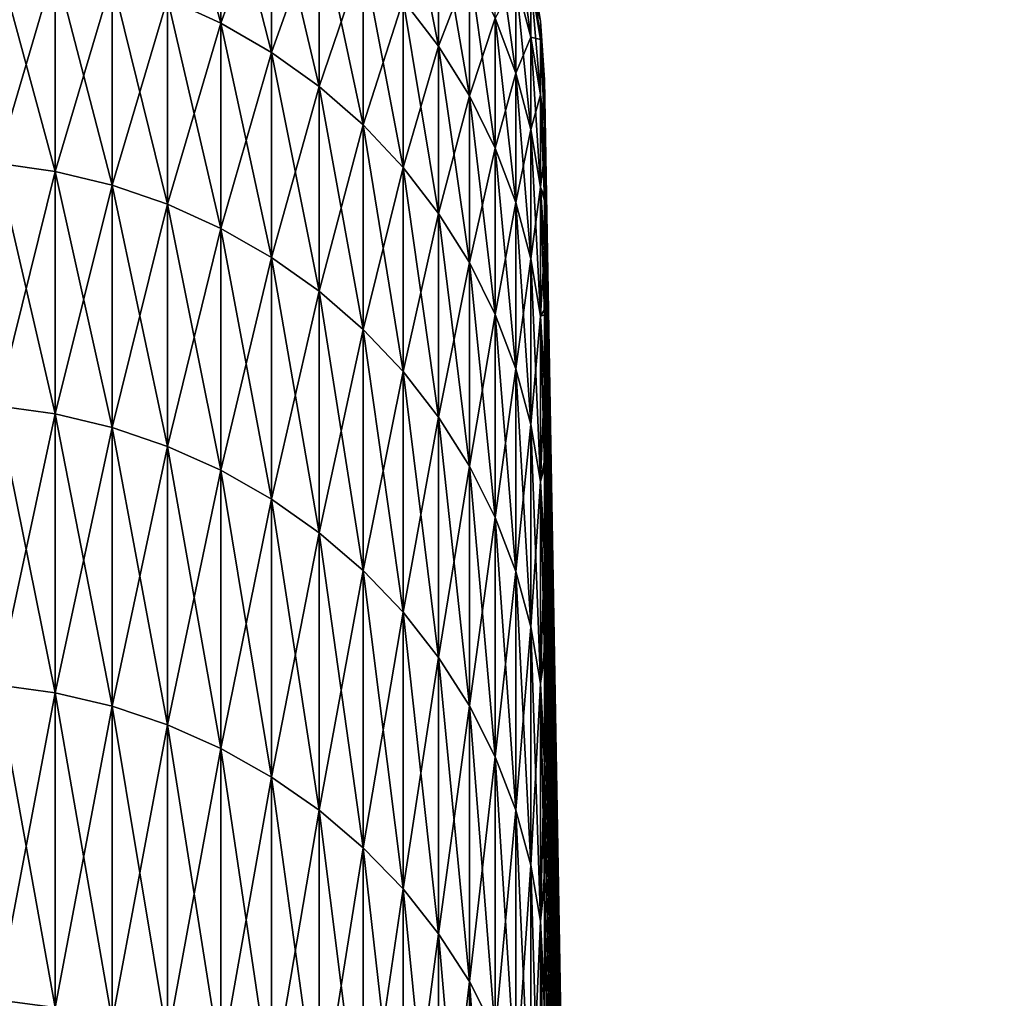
# Model space of a CAD drawing. Header units: millimetres. Extents: x -161 to 161, y -94 to 1149.
# Tile 716 of 1056: x 160.375 to 161.188, y -36.55 to -35.742. Entities that reach past the tile are written whole.
import ezdxf

# ---------------------------------------------------------------- set-up
doc = ezdxf.new("R2010")
doc.units = ezdxf.units.MM
doc.header["$LTSCALE"] = 81.481481
doc.layers.add('379', color=7, linetype='CONTINUOUS')
doc.layers.add('385', color=7, linetype='CONTINUOUS')

msp = doc.modelspace()

# ---------------------------------------------------------------- linework, layer by layer
at = {"layer": '379', "color": 7, "linetype": 'CONTINUOUS', "true_color": 0xaaaaaa}
for points in [[(160.80858, -35.79488, 0.346), (161.18838, -57.55, -0.05), (160.80858, -35.79128, -0.06717), (160.80858, -35.79488, 0.346)], [(160.80858, -35.79128, -0.06717), (161.18838, -57.55, -0.05), (160.80858, -35.79553, -0.48031), (160.80858, -35.79128, -0.06717)], [(160.80858, -35.80632, 0.75905), (161.18838, -57.55, -0.05), (160.80858, -35.79488, 0.346), (160.80858, -35.80632, 0.75905)], [(160.80858, -35.79553, -0.48031), (161.18838, -57.55, -0.05), (160.80858, -35.80762, -0.89328), (160.80858, -35.79553, -0.48031)], [(160.80858, -35.82561, 1.17182), (161.18838, -57.55, -0.05), (160.80858, -35.80632, 0.75905), (160.80858, -35.82561, 1.17182)], [(160.80858, -35.80762, -0.89328), (161.18838, -57.55, -0.05), (160.80858, -35.82755, -1.30594), (160.80858, -35.80762, -0.89328)], [(160.80858, -35.85273, 1.58415), (161.18838, -57.55, -0.05), (160.80858, -35.82561, 1.17182), (160.80858, -35.85273, 1.58415)], [(160.80858, -35.82755, -1.30594), (161.18838, -57.55, -0.05), (160.80858, -35.85531, -1.71814), (160.80858, -35.82755, -1.30594)], [(160.80858, -35.88767, 1.99588), (161.18838, -57.55, -0.05), (160.80858, -35.85273, 1.58415), (160.80858, -35.88767, 1.99588)], [(160.80858, -35.85531, -1.71814), (161.18838, -57.55, -0.05), (160.80858, -35.89089, -2.12974), (160.80858, -35.85531, -1.71814)], [(160.80858, -35.93043, 2.40686), (161.18838, -57.55, -0.05), (160.80858, -35.88767, 1.99588), (160.80858, -35.93043, 2.40686)], [(160.80858, -35.89089, -2.12974), (161.18838, -57.55, -0.05), (160.80858, -35.93428, -2.54059), (160.80858, -35.89089, -2.12974)], [(160.80858, -35.98097, 2.81692), (161.18838, -57.55, -0.05), (160.80858, -35.93043, 2.40686), (160.80858, -35.98097, 2.81692)], [(160.80858, -35.93428, -2.54059), (161.18838, -57.55, -0.05), (160.80858, -35.98547, -2.95054), (160.80858, -35.93428, -2.54059)], [(160.80858, -36.03929, 3.22592), (161.18838, -57.55, -0.05), (160.80858, -35.98097, 2.81692), (160.80858, -36.03929, 3.22592)], [(160.80858, -35.98547, -2.95054), (161.18838, -57.55, -0.05), (160.80858, -36.04443, -3.35946), (160.80858, -35.98547, -2.95054)], [(160.80858, -36.10536, 3.63369), (161.18838, -57.55, -0.05), (160.80858, -36.03929, 3.22592), (160.80858, -36.10536, 3.63369)], [(160.80858, -36.04443, -3.35946), (161.18838, -57.55, -0.05), (160.80858, -36.11114, -3.76719), (160.80858, -36.04443, -3.35946)], [(160.80858, -36.17915, 4.04009), (161.18838, -57.55, -0.05), (160.80858, -36.10536, 3.63369), (160.80858, -36.17915, 4.04009)], [(160.80858, -36.11114, -3.76719), (161.18838, -57.55, -0.05), (160.80858, -36.18558, -4.17357), (160.80858, -36.11114, -3.76719)], [(160.80858, -36.26064, 4.44502), (161.18838, -57.55, -0.05), (160.80858, -36.17915, 4.04009), (160.80858, -36.26064, 4.44502)], [(160.80858, -36.18558, -4.17357), (161.18838, -57.55, -0.05), (160.80858, -36.26773, -4.57847), (160.80858, -36.18558, -4.17357)], [(160.80858, -36.3498, 4.84832), (161.18838, -57.55, -0.05), (160.80858, -36.26064, 4.44502), (160.80858, -36.3498, 4.84832)], [(160.80858, -36.26773, -4.57847), (161.18838, -57.55, -0.05), (160.80858, -36.35755, -4.98175), (160.80858, -36.26773, -4.57847)], [(160.80858, -36.4466, 5.24987), (161.18838, -57.55, -0.05), (160.80858, -36.3498, 4.84832), (160.80858, -36.4466, 5.24987)], [(160.80858, -36.35755, -4.98175), (161.18838, -57.55, -0.05), (160.80858, -36.45501, -5.38325), (160.80858, -36.35755, -4.98175)], [(160.80858, -36.55101, 5.64954), (161.18838, -57.55, -0.05), (160.80858, -36.4466, 5.24987), (160.80858, -36.55101, 5.64954)], [(160.80858, -36.45501, -5.38325), (161.18838, -57.55, -0.05), (160.80858, -36.56008, -5.78283), (160.80858, -36.45501, -5.38325)]]:
    msp.add_3dface(points, dxfattribs=at)
at = {"layer": '385', "color": 7, "linetype": 'CONTINUOUS', "true_color": 0xaaaaaa}
for points in [[(160.54151, -35.60541, -3.35762), (160.54151, -35.74443, -4.17584), (160.49748, -35.58513, -3.36067), (160.54151, -35.60541, -3.35762)], [(160.49748, -35.58513, -3.36067), (160.54151, -35.74443, -4.17584), (160.49748, -35.72428, -4.17965), (160.49748, -35.58513, -3.36067)], [(160.54151, -35.74443, 4.07584), (160.54151, -35.60541, 3.25762), (160.49748, -35.72428, 4.07965), (160.54151, -35.74443, 4.07584)], [(160.54151, -35.74443, 4.07584), (160.58335, -35.62981, 3.25394), (160.54151, -35.60541, 3.25762), (160.54151, -35.74443, 4.07584)], [(160.58335, -35.62981, -3.35394), (160.58335, -35.76868, -4.17125), (160.54151, -35.60541, -3.35762), (160.58335, -35.62981, -3.35394)], [(160.54151, -35.60541, -3.35762), (160.58335, -35.76868, -4.17125), (160.54151, -35.74443, -4.17584), (160.54151, -35.60541, -3.35762)], [(160.72119, -35.65603, -2.51686), (160.72119, -35.76358, -3.33377), (160.69184, -35.61758, -2.52119), (160.72119, -35.65603, -2.51686)], [(160.69184, -35.61758, -2.52119), (160.72119, -35.76358, -3.33377), (160.69184, -35.72532, -3.33954), (160.69184, -35.61758, -2.52119)], [(160.58335, -35.76868, 4.07125), (160.58335, -35.62981, 3.25394), (160.54151, -35.74443, 4.07584), (160.58335, -35.76868, 4.07125)], [(160.58335, -35.76868, 4.07125), (160.62259, -35.65812, 3.24967), (160.58335, -35.62981, 3.25394), (160.58335, -35.76868, 4.07125)], [(160.62259, -35.65812, -3.34967), (160.62259, -35.7968, -4.16593), (160.58335, -35.62981, -3.35394), (160.62259, -35.65812, -3.34967)], [(160.58335, -35.62981, -3.35394), (160.62259, -35.7968, -4.16593), (160.58335, -35.76868, -4.17125), (160.58335, -35.62981, -3.35394)], [(160.62259, -35.7968, 4.06593), (160.62259, -35.65812, 3.24967), (160.58335, -35.76868, 4.07125), (160.62259, -35.7968, 4.06593)], [(160.62259, -35.7968, 4.06593), (160.65886, -35.69005, 3.24486), (160.62259, -35.65812, 3.24967), (160.62259, -35.7968, 4.06593)], [(160.65886, -35.69005, -3.34486), (160.65886, -35.82854, -4.15992), (160.62259, -35.65812, -3.34967), (160.65886, -35.69005, -3.34486)], [(160.62259, -35.65812, -3.34967), (160.65886, -35.82854, -4.15992), (160.62259, -35.7968, -4.16593), (160.62259, -35.65812, -3.34967)], [(160.72119, -35.76358, 3.23377), (160.72119, -35.65603, 2.41686), (160.69184, -35.72532, 3.23954), (160.72119, -35.76358, 3.23377)], [(160.72119, -35.76358, 3.23377), (160.74666, -35.69713, 2.41223), (160.72119, -35.65603, 2.41686), (160.72119, -35.76358, 3.23377)], [(160.74666, -35.69713, -2.51223), (160.74666, -35.80448, -3.32761), (160.72119, -35.65603, -2.51686), (160.74666, -35.69713, -2.51223)], [(160.72119, -35.65603, -2.51686), (160.74666, -35.80448, -3.32761), (160.72119, -35.76358, -3.33377), (160.72119, -35.65603, -2.51686)], [(160.78499, -35.70924, -1.68674), (160.78499, -35.78571, -2.50225), (160.76799, -35.66387, -1.69014), (160.78499, -35.70924, -1.68674)], [(160.76799, -35.66387, -1.69014), (160.78499, -35.78571, -2.50225), (160.76799, -35.7405, -2.50734), (160.76799, -35.66387, -1.69014)], [(160.79749, -35.71021, -0.86719), (160.79749, -35.75604, -1.68323), (160.78499, -35.66331, -0.86894), (160.79749, -35.71021, -0.86719)], [(160.78499, -35.66331, -0.86894), (160.79749, -35.75604, -1.68323), (160.78499, -35.70924, -1.68674), (160.78499, -35.66331, -0.86894)], [(160.35644, -35.86009, 4.90058), (160.40451, -35.69701, 4.08481), (160.35644, -35.69015, 4.08611), (160.35644, -35.86009, 4.90058)], [(160.40451, -35.69701, -4.18481), (160.40451, -35.8669, -4.99903), (160.35644, -35.69015, -4.18611), (160.40451, -35.69701, -4.18481)], [(160.35644, -35.69015, -4.18611), (160.40451, -35.8669, -4.99903), (160.35644, -35.86009, -5.00058), (160.35644, -35.69015, -4.18611)], [(160.65886, -35.82854, 4.05992), (160.65886, -35.69005, 3.24486), (160.62259, -35.7968, 4.06593), (160.65886, -35.82854, 4.05992)], [(160.65886, -35.82854, 4.05992), (160.69184, -35.72532, 3.23954), (160.65886, -35.69005, 3.24486), (160.65886, -35.82854, 4.05992)], [(160.69184, -35.72532, -3.33954), (160.69184, -35.86358, -4.15329), (160.65886, -35.69005, -3.34486), (160.69184, -35.72532, -3.33954)], [(160.65886, -35.69005, -3.34486), (160.69184, -35.86358, -4.15329), (160.65886, -35.82854, -4.15992), (160.65886, -35.69005, -3.34486)], [(160.40451, -35.8669, 4.89903), (160.40451, -35.69701, 4.08481), (160.35644, -35.86009, 4.90058), (160.40451, -35.8669, 4.89903)], [(160.40451, -35.8669, 4.89903), (160.45167, -35.70842, 4.08265), (160.40451, -35.69701, 4.08481), (160.40451, -35.8669, 4.89903)], [(160.45167, -35.70842, -4.18265), (160.45167, -35.87822, -4.99644), (160.40451, -35.69701, -4.18481), (160.45167, -35.70842, -4.18265)], [(160.40451, -35.69701, -4.18481), (160.45167, -35.87822, -4.99644), (160.40451, -35.8669, -4.99903), (160.40451, -35.69701, -4.18481)], [(160.74666, -35.80448, 3.22761), (160.74666, -35.69713, 2.41223), (160.72119, -35.76358, 3.23377), (160.74666, -35.80448, 3.22761)], [(160.74666, -35.80448, 3.22761), (160.76799, -35.7405, 2.40734), (160.74666, -35.69713, 2.41223), (160.74666, -35.80448, 3.22761)], [(160.76799, -35.7405, -2.50734), (160.76799, -35.84763, -3.32111), (160.74666, -35.69713, -2.51223), (160.76799, -35.7405, -2.50734)], [(160.74666, -35.69713, -2.51223), (160.76799, -35.84763, -3.32111), (160.74666, -35.80448, -3.32761), (160.74666, -35.69713, -2.51223)], [(160.80538, -35.74286, -0.05), (160.80538, -35.75811, -0.8654), (160.79749, -35.69493, -0.05), (160.80538, -35.74286, -0.05)], [(160.79749, -35.71021, 0.76719), (160.80538, -35.74286, -0.05), (160.79749, -35.69493, -0.05), (160.79749, -35.71021, 0.76719)], [(160.79749, -35.69493, -0.05), (160.80538, -35.75811, -0.8654), (160.79749, -35.71021, -0.86719), (160.79749, -35.69493, -0.05)], [(160.45167, -35.87822, 4.89644), (160.45167, -35.70842, 4.08265), (160.40451, -35.8669, 4.89903), (160.45167, -35.87822, 4.89644)], [(160.45167, -35.87822, 4.89644), (160.49748, -35.72428, 4.07965), (160.45167, -35.70842, 4.08265), (160.45167, -35.87822, 4.89644)], [(160.49748, -35.72428, -4.17965), (160.49748, -35.89395, -4.99285), (160.45167, -35.70842, -4.18265), (160.49748, -35.72428, -4.17965)], [(160.45167, -35.70842, -4.18265), (160.49748, -35.89395, -4.99285), (160.45167, -35.87822, -4.99644), (160.45167, -35.70842, -4.18265)], [(160.78499, -35.78571, 2.40225), (160.78499, -35.70924, 1.58674), (160.76799, -35.7405, 2.40734), (160.78499, -35.78571, 2.40225)], [(160.79749, -35.75604, 1.58323), (160.79749, -35.71021, 0.76719), (160.78499, -35.70924, 1.58674), (160.79749, -35.75604, 1.58323)], [(160.78499, -35.78571, 2.40225), (160.79749, -35.75604, 1.58323), (160.78499, -35.70924, 1.58674), (160.78499, -35.78571, 2.40225)], [(160.79749, -35.75604, -1.68323), (160.79749, -35.83235, -2.49699), (160.78499, -35.70924, -1.68674), (160.79749, -35.75604, -1.68323)], [(160.78499, -35.70924, -1.68674), (160.79749, -35.83235, -2.49699), (160.78499, -35.78571, -2.50225), (160.78499, -35.70924, -1.68674)], [(160.80538, -35.75811, 0.7654), (160.80538, -35.74286, -0.05), (160.79749, -35.71021, 0.76719), (160.80538, -35.75811, 0.7654)], [(160.79749, -35.75604, 1.58323), (160.80538, -35.75811, 0.7654), (160.79749, -35.71021, 0.76719), (160.79749, -35.75604, 1.58323)], [(160.80538, -35.75811, -0.8654), (160.80538, -35.80384, -1.67965), (160.79749, -35.71021, -0.86719), (160.80538, -35.75811, -0.8654)], [(160.79749, -35.71021, -0.86719), (160.80538, -35.80384, -1.67965), (160.79749, -35.75604, -1.68323), (160.79749, -35.71021, -0.86719)], [(160.49748, -35.89395, 4.89285), (160.49748, -35.72428, 4.07965), (160.45167, -35.87822, 4.89644), (160.49748, -35.89395, 4.89285)], [(160.49748, -35.89395, 4.89285), (160.54151, -35.74443, 4.07584), (160.49748, -35.72428, 4.07965), (160.49748, -35.89395, 4.89285)], [(160.54151, -35.74443, -4.17584), (160.54151, -35.91395, -4.98829), (160.49748, -35.72428, -4.17965), (160.54151, -35.74443, -4.17584)], [(160.49748, -35.72428, -4.17965), (160.54151, -35.91395, -4.98829), (160.49748, -35.89395, -4.99285), (160.49748, -35.72428, -4.17965)], [(160.69184, -35.86358, 4.05329), (160.69184, -35.72532, 3.23954), (160.65886, -35.82854, 4.05992), (160.69184, -35.86358, 4.05329)], [(160.69184, -35.86358, 4.05329), (160.72119, -35.76358, 3.23377), (160.69184, -35.72532, 3.23954), (160.69184, -35.86358, 4.05329)], [(160.72119, -35.76358, -3.33377), (160.72119, -35.9016, -4.1461), (160.69184, -35.72532, -3.33954), (160.72119, -35.76358, -3.33377)], [(160.69184, -35.72532, -3.33954), (160.72119, -35.9016, -4.1461), (160.69184, -35.86358, -4.15329), (160.69184, -35.72532, -3.33954)], [(160.76799, -35.84763, 3.22111), (160.76799, -35.7405, 2.40734), (160.74666, -35.80448, 3.22761), (160.76799, -35.84763, 3.22111)], [(160.76799, -35.84763, 3.22111), (160.78499, -35.78571, 2.40225), (160.76799, -35.7405, 2.40734), (160.76799, -35.84763, 3.22111)], [(160.78499, -35.78571, -2.50225), (160.78499, -35.89262, -3.31432), (160.76799, -35.7405, -2.50734), (160.78499, -35.78571, -2.50225)], [(160.76799, -35.7405, -2.50734), (160.78499, -35.89262, -3.31432), (160.76799, -35.84763, -3.32111), (160.76799, -35.7405, -2.50734)], [(160.54151, -35.91395, 4.88829), (160.54151, -35.74443, 4.07584), (160.49748, -35.89395, 4.89285), (160.54151, -35.91395, 4.88829)], [(160.54151, -35.91395, 4.88829), (160.58335, -35.76868, 4.07125), (160.54151, -35.74443, 4.07584), (160.54151, -35.91395, 4.88829)], [(160.58335, -35.76868, -4.17125), (160.58335, -35.93801, -4.9828), (160.54151, -35.74443, -4.17584), (160.58335, -35.76868, -4.17125)], [(160.54151, -35.74443, -4.17584), (160.58335, -35.93801, -4.9828), (160.54151, -35.91395, -4.98829), (160.54151, -35.74443, -4.17584)], [(160.80858, -35.79488, 0.346), (160.80858, -35.79128, -0.06717), (160.80538, -35.74286, -0.05), (160.80858, -35.79488, 0.346)], [(160.80538, -35.75811, 0.7654), (160.80858, -35.79488, 0.346), (160.80538, -35.74286, -0.05), (160.80538, -35.75811, 0.7654)], [(160.80858, -35.79128, -0.06717), (160.80858, -35.79553, -0.48031), (160.80538, -35.74286, -0.05), (160.80858, -35.79128, -0.06717)], [(160.80538, -35.74286, -0.05), (160.80858, -35.79553, -0.48031), (160.80538, -35.75811, -0.8654), (160.80538, -35.74286, -0.05)], [(160.79749, -35.83235, 2.39699), (160.79749, -35.75604, 1.58323), (160.78499, -35.78571, 2.40225), (160.79749, -35.83235, 2.39699)], [(160.80538, -35.80384, 1.57965), (160.80538, -35.75811, 0.7654), (160.79749, -35.75604, 1.58323), (160.80538, -35.80384, 1.57965)], [(160.79749, -35.83235, 2.39699), (160.80538, -35.80384, 1.57965), (160.79749, -35.75604, 1.58323), (160.79749, -35.83235, 2.39699)], [(160.80538, -35.80384, -1.67965), (160.80538, -35.87998, -2.49163), (160.79749, -35.75604, -1.68323), (160.80538, -35.80384, -1.67965)], [(160.79749, -35.75604, -1.68323), (160.80538, -35.87998, -2.49163), (160.79749, -35.83235, -2.49699), (160.79749, -35.75604, -1.68323)], [(160.80858, -35.82561, 1.17182), (160.80858, -35.80632, 0.75905), (160.80538, -35.75811, 0.7654), (160.80858, -35.82561, 1.17182)], [(160.80538, -35.80384, 1.57965), (160.80858, -35.82561, 1.17182), (160.80538, -35.75811, 0.7654), (160.80538, -35.80384, 1.57965)], [(160.80858, -35.80632, 0.75905), (160.80858, -35.79488, 0.346), (160.80538, -35.75811, 0.7654), (160.80858, -35.80632, 0.75905)], [(160.80858, -35.79553, -0.48031), (160.80858, -35.80762, -0.89328), (160.80538, -35.75811, -0.8654), (160.80858, -35.79553, -0.48031)], [(160.80858, -35.80762, -0.89328), (160.80858, -35.82755, -1.30594), (160.80538, -35.75811, -0.8654), (160.80858, -35.80762, -0.89328)], [(160.80538, -35.75811, -0.8654), (160.80858, -35.82755, -1.30594), (160.80538, -35.80384, -1.67965), (160.80538, -35.75811, -0.8654)], [(160.72119, -35.9016, 4.0461), (160.72119, -35.76358, 3.23377), (160.69184, -35.86358, 4.05329), (160.72119, -35.9016, 4.0461)], [(160.72119, -35.9016, 4.0461), (160.74666, -35.80448, 3.22761), (160.72119, -35.76358, 3.23377), (160.72119, -35.9016, 4.0461)], [(160.74666, -35.80448, -3.32761), (160.74666, -35.94224, -4.13841), (160.72119, -35.76358, -3.33377), (160.74666, -35.80448, -3.32761)], [(160.72119, -35.76358, -3.33377), (160.74666, -35.94224, -4.13841), (160.72119, -35.9016, -4.1461), (160.72119, -35.76358, -3.33377)], [(160.58335, -35.93801, 4.8828), (160.58335, -35.76868, 4.07125), (160.54151, -35.91395, 4.88829), (160.58335, -35.93801, 4.8828)], [(160.58335, -35.93801, 4.8828), (160.62259, -35.7968, 4.06593), (160.58335, -35.76868, 4.07125), (160.58335, -35.93801, 4.8828)], [(160.62259, -35.7968, -4.16593), (160.62259, -35.96592, -4.97643), (160.58335, -35.76868, -4.17125), (160.62259, -35.7968, -4.16593)], [(160.58335, -35.76868, -4.17125), (160.62259, -35.96592, -4.97643), (160.58335, -35.93801, -4.9828), (160.58335, -35.76868, -4.17125)], [(160.78499, -35.89262, 3.21432), (160.78499, -35.78571, 2.40225), (160.76799, -35.84763, 3.22111), (160.78499, -35.89262, 3.21432)], [(160.78499, -35.89262, 3.21432), (160.79749, -35.83235, 2.39699), (160.78499, -35.78571, 2.40225), (160.78499, -35.89262, 3.21432)], [(160.79749, -35.83235, -2.49699), (160.79749, -35.93903, -3.30733), (160.78499, -35.78571, -2.50225), (160.79749, -35.83235, -2.49699)], [(160.78499, -35.78571, -2.50225), (160.79749, -35.93903, -3.30733), (160.78499, -35.89262, -3.31432), (160.78499, -35.78571, -2.50225)], [(160.62259, -35.96592, 4.87643), (160.62259, -35.7968, 4.06593), (160.58335, -35.93801, 4.8828), (160.62259, -35.96592, 4.87643)], [(160.62259, -35.96592, 4.87643), (160.65886, -35.82854, 4.05992), (160.62259, -35.7968, 4.06593), (160.62259, -35.96592, 4.87643)], [(160.65886, -35.82854, -4.15992), (160.65886, -35.9974, -4.96924), (160.62259, -35.7968, -4.16593), (160.65886, -35.82854, -4.15992)], [(160.62259, -35.7968, -4.16593), (160.65886, -35.9974, -4.96924), (160.62259, -35.96592, -4.97643), (160.62259, -35.7968, -4.16593)], [(160.74666, -35.94224, 4.03841), (160.74666, -35.80448, 3.22761), (160.72119, -35.9016, 4.0461), (160.74666, -35.94224, 4.03841)], [(160.74666, -35.94224, 4.03841), (160.76799, -35.84763, 3.22111), (160.74666, -35.80448, 3.22761), (160.74666, -35.94224, 4.03841)], [(160.76799, -35.84763, -3.32111), (160.76799, -35.98512, -4.1303), (160.74666, -35.80448, -3.32761), (160.76799, -35.84763, -3.32111)], [(160.74666, -35.80448, -3.32761), (160.76799, -35.98512, -4.1303), (160.74666, -35.94224, -4.13841), (160.74666, -35.80448, -3.32761)], [(160.80538, -35.87998, 2.39163), (160.80538, -35.80384, 1.57965), (160.79749, -35.83235, 2.39699), (160.80538, -35.87998, 2.39163)], [(160.80858, -35.85273, 1.58415), (160.80858, -35.82561, 1.17182), (160.80538, -35.80384, 1.57965), (160.80858, -35.85273, 1.58415)], [(160.80538, -35.87998, 2.39163), (160.80858, -35.85273, 1.58415), (160.80538, -35.80384, 1.57965), (160.80538, -35.87998, 2.39163)], [(160.80858, -35.82755, -1.30594), (160.80858, -35.85531, -1.71814), (160.80538, -35.80384, -1.67965), (160.80858, -35.82755, -1.30594)], [(160.80858, -35.85531, -1.71814), (160.80858, -35.89089, -2.12974), (160.80538, -35.80384, -1.67965), (160.80858, -35.85531, -1.71814)], [(160.80538, -35.80384, -1.67965), (160.80858, -35.89089, -2.12974), (160.80538, -35.87998, -2.49163), (160.80538, -35.80384, -1.67965)], [(160.65886, -35.9974, 4.86924), (160.65886, -35.82854, 4.05992), (160.62259, -35.96592, 4.87643), (160.65886, -35.9974, 4.86924)], [(160.65886, -35.9974, 4.86924), (160.69184, -35.86358, 4.05329), (160.65886, -35.82854, 4.05992), (160.65886, -35.9974, 4.86924)], [(160.69184, -35.86358, -4.15329), (160.69184, -36.03217, -4.9613), (160.65886, -35.82854, -4.15992), (160.69184, -35.86358, -4.15329)], [(160.65886, -35.82854, -4.15992), (160.69184, -36.03217, -4.9613), (160.65886, -35.9974, -4.96924), (160.65886, -35.82854, -4.15992)], [(160.79749, -35.93903, 3.20733), (160.79749, -35.83235, 2.39699), (160.78499, -35.89262, 3.21432), (160.79749, -35.93903, 3.20733)], [(160.79749, -35.93903, 3.20733), (160.80538, -35.87998, 2.39163), (160.79749, -35.83235, 2.39699), (160.79749, -35.93903, 3.20733)], [(160.80538, -35.87998, -2.49163), (160.80538, -35.98643, -3.30019), (160.79749, -35.83235, -2.49699), (160.80538, -35.87998, -2.49163)], [(160.79749, -35.83235, -2.49699), (160.80538, -35.98643, -3.30019), (160.79749, -35.93903, -3.30733), (160.79749, -35.83235, -2.49699)], [(160.76799, -35.98512, 4.0303), (160.76799, -35.84763, 3.22111), (160.74666, -35.94224, 4.03841), (160.76799, -35.98512, 4.0303)], [(160.76799, -35.98512, 4.0303), (160.78499, -35.89262, 3.21432), (160.76799, -35.84763, 3.22111), (160.76799, -35.98512, 4.0303)], [(160.78499, -35.89262, -3.31432), (160.78499, -36.02983, -4.12184), (160.76799, -35.84763, -3.32111), (160.78499, -35.89262, -3.31432)], [(160.76799, -35.84763, -3.32111), (160.78499, -36.02983, -4.12184), (160.76799, -35.98512, -4.1303), (160.76799, -35.84763, -3.32111)], [(160.80858, -35.88767, 1.99588), (160.80858, -35.85273, 1.58415), (160.80538, -35.87998, 2.39163), (160.80858, -35.88767, 1.99588)], [(160.35644, -36.06036, 5.70813), (160.40451, -35.8669, 4.89903), (160.35644, -35.86009, 4.90058), (160.35644, -36.06036, 5.70813)], [(160.40451, -35.8669, -4.99903), (160.40451, -36.06711, -5.80632), (160.35644, -35.86009, -5.00058), (160.40451, -35.8669, -4.99903)], [(160.35644, -35.86009, -5.00058), (160.40451, -36.06711, -5.80632), (160.35644, -36.06036, -5.80813), (160.35644, -35.86009, -5.00058)], [(160.69184, -36.03217, 4.8613), (160.69184, -35.86358, 4.05329), (160.65886, -35.9974, 4.86924), (160.69184, -36.03217, 4.8613)], [(160.69184, -36.03217, 4.8613), (160.72119, -35.9016, 4.0461), (160.69184, -35.86358, 4.05329), (160.69184, -36.03217, 4.8613)], [(160.72119, -35.9016, -4.1461), (160.72119, -36.0699, -4.95269), (160.69184, -35.86358, -4.15329), (160.72119, -35.9016, -4.1461)], [(160.69184, -35.86358, -4.15329), (160.72119, -36.0699, -4.95269), (160.69184, -36.03217, -4.9613), (160.69184, -35.86358, -4.15329)], [(160.40451, -36.06711, 5.70632), (160.40451, -35.8669, 4.89903), (160.35644, -36.06036, 5.70813), (160.40451, -36.06711, 5.70632)], [(160.40451, -36.06711, 5.70632), (160.45167, -35.87822, 4.89644), (160.40451, -35.8669, 4.89903), (160.40451, -36.06711, 5.70632)], [(160.45167, -35.87822, -4.99644), (160.45167, -36.07833, -5.80332), (160.40451, -35.8669, -4.99903), (160.45167, -35.87822, -4.99644)], [(160.40451, -35.8669, -4.99903), (160.45167, -36.07833, -5.80332), (160.40451, -36.06711, -5.80632), (160.40451, -35.8669, -4.99903)], [(160.45167, -36.07833, 5.70332), (160.45167, -35.87822, 4.89644), (160.40451, -36.06711, 5.70632), (160.45167, -36.07833, 5.70332)], [(160.45167, -36.07833, 5.70332), (160.49748, -35.89395, 4.89285), (160.45167, -35.87822, 4.89644), (160.45167, -36.07833, 5.70332)], [(160.49748, -35.89395, -4.99285), (160.49748, -36.09392, -5.79914), (160.45167, -35.87822, -4.99644), (160.49748, -35.89395, -4.99285)], [(160.45167, -35.87822, -4.99644), (160.49748, -36.09392, -5.79914), (160.45167, -36.07833, -5.80332), (160.45167, -35.87822, -4.99644)], [(160.80538, -35.98643, 3.20019), (160.80538, -35.87998, 2.39163), (160.79749, -35.93903, 3.20733), (160.80538, -35.98643, 3.20019)], [(160.80858, -35.93043, 2.40686), (160.80858, -35.88767, 1.99588), (160.80538, -35.87998, 2.39163), (160.80858, -35.93043, 2.40686)], [(160.80538, -35.98643, 3.20019), (160.80858, -35.93043, 2.40686), (160.80538, -35.87998, 2.39163), (160.80538, -35.98643, 3.20019)], [(160.80858, -35.89089, -2.12974), (160.80858, -35.93428, -2.54059), (160.80538, -35.87998, -2.49163), (160.80858, -35.89089, -2.12974)], [(160.80858, -35.93428, -2.54059), (160.80858, -35.98547, -2.95054), (160.80538, -35.87998, -2.49163), (160.80858, -35.93428, -2.54059)], [(160.80538, -35.87998, -2.49163), (160.80858, -35.98547, -2.95054), (160.80538, -35.98643, -3.30019), (160.80538, -35.87998, -2.49163)], [(160.49748, -36.09392, 5.69914), (160.49748, -35.89395, 4.89285), (160.45167, -36.07833, 5.70332), (160.49748, -36.09392, 5.69914)], [(160.49748, -36.09392, 5.69914), (160.54151, -35.91395, 4.88829), (160.49748, -35.89395, 4.89285), (160.49748, -36.09392, 5.69914)], [(160.54151, -35.91395, -4.98829), (160.54151, -36.11372, -5.79383), (160.49748, -35.89395, -4.99285), (160.54151, -35.91395, -4.98829)], [(160.49748, -35.89395, -4.99285), (160.54151, -36.11372, -5.79383), (160.49748, -36.09392, -5.79914), (160.49748, -35.89395, -4.99285)], [(160.78499, -36.02983, 4.02184), (160.78499, -35.89262, 3.21432), (160.76799, -35.98512, 4.0303), (160.78499, -36.02983, 4.02184)], [(160.78499, -36.02983, 4.02184), (160.79749, -35.93903, 3.20733), (160.78499, -35.89262, 3.21432), (160.78499, -36.02983, 4.02184)], [(160.79749, -35.93903, -3.30733), (160.79749, -36.07594, -4.11311), (160.78499, -35.89262, -3.31432), (160.79749, -35.93903, -3.30733)], [(160.78499, -35.89262, -3.31432), (160.79749, -36.07594, -4.11311), (160.78499, -36.02983, -4.12184), (160.78499, -35.89262, -3.31432)], [(160.72119, -36.0699, 4.85269), (160.72119, -35.9016, 4.0461), (160.69184, -36.03217, 4.8613), (160.72119, -36.0699, 4.85269)], [(160.72119, -36.0699, 4.85269), (160.74666, -35.94224, 4.03841), (160.72119, -35.9016, 4.0461), (160.72119, -36.0699, 4.85269)], [(160.74666, -35.94224, -4.13841), (160.74666, -36.11022, -4.94349), (160.72119, -35.9016, -4.1461), (160.74666, -35.94224, -4.13841)], [(160.72119, -35.9016, -4.1461), (160.74666, -36.11022, -4.94349), (160.72119, -36.0699, -4.95269), (160.72119, -35.9016, -4.1461)], [(160.54151, -36.11372, 5.69383), (160.54151, -35.91395, 4.88829), (160.49748, -36.09392, 5.69914), (160.54151, -36.11372, 5.69383)], [(160.54151, -36.11372, 5.69383), (160.58335, -35.93801, 4.8828), (160.54151, -35.91395, 4.88829), (160.54151, -36.11372, 5.69383)], [(160.58335, -35.93801, -4.9828), (160.58335, -36.13757, -5.78744), (160.54151, -35.91395, -4.98829), (160.58335, -35.93801, -4.9828)], [(160.54151, -35.91395, -4.98829), (160.58335, -36.13757, -5.78744), (160.54151, -36.11372, -5.79383), (160.54151, -35.91395, -4.98829)], [(160.80858, -35.98097, 2.81692), (160.80858, -35.93043, 2.40686), (160.80538, -35.98643, 3.20019), (160.80858, -35.98097, 2.81692)], [(160.58335, -36.13757, 5.68744), (160.58335, -35.93801, 4.8828), (160.54151, -36.11372, 5.69383), (160.58335, -36.13757, 5.68744)], [(160.58335, -36.13757, 5.68744), (160.62259, -35.96592, 4.87643), (160.58335, -35.93801, 4.8828), (160.58335, -36.13757, 5.68744)], [(160.62259, -35.96592, -4.97643), (160.62259, -36.16521, -5.78004), (160.58335, -35.93801, -4.9828), (160.62259, -35.96592, -4.97643)], [(160.58335, -35.93801, -4.9828), (160.62259, -36.16521, -5.78004), (160.58335, -36.13757, -5.78744), (160.58335, -35.93801, -4.9828)], [(160.74666, -36.11022, 4.84349), (160.74666, -35.94224, 4.03841), (160.72119, -36.0699, 4.85269), (160.74666, -36.11022, 4.84349)], [(160.74666, -36.11022, 4.84349), (160.76799, -35.98512, 4.0303), (160.74666, -35.94224, 4.03841), (160.74666, -36.11022, 4.84349)], [(160.76799, -35.98512, -4.1303), (160.76799, -36.15277, -4.93378), (160.74666, -35.94224, -4.13841), (160.76799, -35.98512, -4.1303)], [(160.74666, -35.94224, -4.13841), (160.76799, -36.15277, -4.93378), (160.74666, -36.11022, -4.94349), (160.74666, -35.94224, -4.13841)], [(160.79749, -36.07594, 4.01311), (160.79749, -35.93903, 3.20733), (160.78499, -36.02983, 4.02184), (160.79749, -36.07594, 4.01311)], [(160.79749, -36.07594, 4.01311), (160.80538, -35.98643, 3.20019), (160.79749, -35.93903, 3.20733), (160.79749, -36.07594, 4.01311)], [(160.80538, -35.98643, -3.30019), (160.80538, -36.12303, -4.1042), (160.79749, -35.93903, -3.30733), (160.80538, -35.98643, -3.30019)], [(160.79749, -35.93903, -3.30733), (160.80538, -36.12303, -4.1042), (160.79749, -36.07594, -4.11311), (160.79749, -35.93903, -3.30733)], [(160.62259, -36.16521, 5.68004), (160.62259, -35.96592, 4.87643), (160.58335, -36.13757, 5.68744), (160.62259, -36.16521, 5.68004)], [(160.62259, -36.16521, 5.68004), (160.65886, -35.9974, 4.86924), (160.62259, -35.96592, 4.87643), (160.62259, -36.16521, 5.68004)], [(160.65886, -35.9974, -4.96924), (160.65886, -36.19641, -5.77168), (160.62259, -35.96592, -4.97643), (160.65886, -35.9974, -4.96924)], [(160.62259, -35.96592, -4.97643), (160.65886, -36.19641, -5.77168), (160.62259, -36.16521, -5.78004), (160.62259, -35.96592, -4.97643)], [(160.76799, -36.15277, 4.83378), (160.76799, -35.98512, 4.0303), (160.74666, -36.11022, 4.84349), (160.76799, -36.15277, 4.83378)], [(160.76799, -36.15277, 4.83378), (160.78499, -36.02983, 4.02184), (160.76799, -35.98512, 4.0303), (160.76799, -36.15277, 4.83378)], [(160.78499, -36.02983, -4.12184), (160.78499, -36.19713, -4.92365), (160.76799, -35.98512, -4.1303), (160.78499, -36.02983, -4.12184)], [(160.76799, -35.98512, -4.1303), (160.78499, -36.19713, -4.92365), (160.76799, -36.15277, -4.93378), (160.76799, -35.98512, -4.1303)], [(160.80538, -36.12303, 4.0042), (160.80538, -35.98643, 3.20019), (160.79749, -36.07594, 4.01311), (160.80538, -36.12303, 4.0042)], [(160.80858, -36.03929, 3.22592), (160.80858, -35.98097, 2.81692), (160.80538, -35.98643, 3.20019), (160.80858, -36.03929, 3.22592)], [(160.80858, -35.98547, -2.95054), (160.80858, -36.04443, -3.35946), (160.80538, -35.98643, -3.30019), (160.80858, -35.98547, -2.95054)], [(160.80538, -36.12303, 4.0042), (160.80858, -36.03929, 3.22592), (160.80538, -35.98643, 3.20019), (160.80538, -36.12303, 4.0042)], [(160.80858, -36.04443, -3.35946), (160.80858, -36.11114, -3.76719), (160.80538, -35.98643, -3.30019), (160.80858, -36.04443, -3.35946)], [(160.80538, -35.98643, -3.30019), (160.80858, -36.11114, -3.76719), (160.80538, -36.12303, -4.1042), (160.80538, -35.98643, -3.30019)], [(160.65886, -36.19641, 5.67168), (160.65886, -35.9974, 4.86924), (160.62259, -36.16521, 5.68004), (160.65886, -36.19641, 5.67168)], [(160.65886, -36.19641, 5.67168), (160.69184, -36.03217, 4.8613), (160.65886, -35.9974, 4.86924), (160.65886, -36.19641, 5.67168)], [(160.69184, -36.03217, -4.9613), (160.69184, -36.23086, -5.76245), (160.65886, -35.9974, -4.96924), (160.69184, -36.03217, -4.9613)], [(160.65886, -35.9974, -4.96924), (160.69184, -36.23086, -5.76245), (160.65886, -36.19641, -5.77168), (160.65886, -35.9974, -4.96924)], [(160.69184, -36.23086, 5.66245), (160.69184, -36.03217, 4.8613), (160.65886, -36.19641, 5.67168), (160.69184, -36.23086, 5.66245)], [(160.69184, -36.23086, 5.66245), (160.72119, -36.0699, 4.85269), (160.69184, -36.03217, 4.8613), (160.69184, -36.23086, 5.66245)], [(160.72119, -36.0699, -4.95269), (160.72119, -36.26824, -5.75243), (160.69184, -36.03217, -4.9613), (160.72119, -36.0699, -4.95269)], [(160.69184, -36.03217, -4.9613), (160.72119, -36.26824, -5.75243), (160.69184, -36.23086, -5.76245), (160.69184, -36.03217, -4.9613)], [(160.78499, -36.19713, 4.82365), (160.78499, -36.02983, 4.02184), (160.76799, -36.15277, 4.83378), (160.78499, -36.19713, 4.82365)], [(160.78499, -36.19713, 4.82365), (160.79749, -36.07594, 4.01311), (160.78499, -36.02983, 4.02184), (160.78499, -36.19713, 4.82365)], [(160.79749, -36.07594, -4.11311), (160.79749, -36.24288, -4.91321), (160.78499, -36.02983, -4.12184), (160.79749, -36.07594, -4.11311)], [(160.78499, -36.02983, -4.12184), (160.79749, -36.24288, -4.91321), (160.78499, -36.19713, -4.92365), (160.78499, -36.02983, -4.12184)], [(160.80858, -36.10536, 3.63369), (160.80858, -36.03929, 3.22592), (160.80538, -36.12303, 4.0042), (160.80858, -36.10536, 3.63369)], [(160.35644, -36.29069, 6.50763), (160.40451, -36.06711, 5.70632), (160.35644, -36.06036, 5.70813), (160.35644, -36.29069, 6.50763)], [(160.40451, -36.06711, -5.80632), (160.40451, -36.29737, -6.60557), (160.35644, -36.06036, -5.80813), (160.40451, -36.06711, -5.80632)], [(160.35644, -36.06036, -5.80813), (160.40451, -36.29737, -6.60557), (160.35644, -36.29069, -6.60763), (160.35644, -36.06036, -5.80813)], [(160.40451, -36.29737, 6.50557), (160.40451, -36.06711, 5.70632), (160.35644, -36.29069, 6.50763), (160.40451, -36.29737, 6.50557)], [(160.40451, -36.29737, 6.50557), (160.45167, -36.07833, 5.70332), (160.40451, -36.06711, 5.70632), (160.40451, -36.29737, 6.50557)], [(160.45167, -36.07833, -5.80332), (160.45167, -36.30847, -6.60215), (160.40451, -36.06711, -5.80632), (160.45167, -36.07833, -5.80332)], [(160.40451, -36.06711, -5.80632), (160.45167, -36.30847, -6.60215), (160.40451, -36.29737, -6.60557), (160.40451, -36.06711, -5.80632)], [(160.72119, -36.26824, 5.65243), (160.72119, -36.0699, 4.85269), (160.69184, -36.23086, 5.66245), (160.72119, -36.26824, 5.65243)], [(160.72119, -36.26824, 5.65243), (160.74666, -36.11022, 4.84349), (160.72119, -36.0699, 4.85269), (160.72119, -36.26824, 5.65243)], [(160.74666, -36.11022, -4.94349), (160.74666, -36.30819, -5.74173), (160.72119, -36.0699, -4.95269), (160.74666, -36.11022, -4.94349)], [(160.72119, -36.0699, -4.95269), (160.74666, -36.30819, -5.74173), (160.72119, -36.26824, -5.75243), (160.72119, -36.0699, -4.95269)], [(160.79749, -36.24288, 4.81321), (160.79749, -36.07594, 4.01311), (160.78499, -36.19713, 4.82365), (160.79749, -36.24288, 4.81321)], [(160.79749, -36.24288, 4.81321), (160.80538, -36.12303, 4.0042), (160.79749, -36.07594, 4.01311), (160.79749, -36.24288, 4.81321)], [(160.80538, -36.12303, -4.1042), (160.80538, -36.28961, -4.90255), (160.79749, -36.07594, -4.11311), (160.80538, -36.12303, -4.1042)], [(160.79749, -36.07594, -4.11311), (160.80538, -36.28961, -4.90255), (160.79749, -36.24288, -4.91321), (160.79749, -36.07594, -4.11311)], [(160.45167, -36.30847, 6.50215), (160.45167, -36.07833, 5.70332), (160.40451, -36.29737, 6.50557), (160.45167, -36.30847, 6.50215)], [(160.45167, -36.30847, 6.50215), (160.49748, -36.09392, 5.69914), (160.45167, -36.07833, 5.70332), (160.45167, -36.30847, 6.50215)], [(160.49748, -36.09392, -5.79914), (160.49748, -36.32389, -6.59739), (160.45167, -36.07833, -5.80332), (160.49748, -36.09392, -5.79914)], [(160.45167, -36.07833, -5.80332), (160.49748, -36.32389, -6.59739), (160.45167, -36.30847, -6.60215), (160.45167, -36.07833, -5.80332)], [(160.49748, -36.32389, 6.49739), (160.49748, -36.09392, 5.69914), (160.45167, -36.30847, 6.50215), (160.49748, -36.32389, 6.49739)], [(160.49748, -36.32389, 6.49739), (160.54151, -36.11372, 5.69383), (160.49748, -36.09392, 5.69914), (160.49748, -36.32389, 6.49739)], [(160.54151, -36.11372, -5.79383), (160.54151, -36.34348, -6.59134), (160.49748, -36.09392, -5.79914), (160.54151, -36.11372, -5.79383)], [(160.49748, -36.09392, -5.79914), (160.54151, -36.34348, -6.59134), (160.49748, -36.32389, -6.59739), (160.49748, -36.09392, -5.79914)], [(160.80858, -36.17915, 4.04009), (160.80858, -36.10536, 3.63369), (160.80538, -36.12303, 4.0042), (160.80858, -36.17915, 4.04009)], [(160.54151, -36.34348, 6.49134), (160.54151, -36.11372, 5.69383), (160.49748, -36.32389, 6.49739), (160.54151, -36.34348, 6.49134)], [(160.54151, -36.34348, 6.49134), (160.58335, -36.13757, 5.68744), (160.54151, -36.11372, 5.69383), (160.54151, -36.34348, 6.49134)], [(160.58335, -36.13757, -5.78744), (160.58335, -36.36707, -6.58407), (160.54151, -36.11372, -5.79383), (160.58335, -36.13757, -5.78744)], [(160.54151, -36.11372, -5.79383), (160.58335, -36.36707, -6.58407), (160.54151, -36.34348, -6.59134), (160.54151, -36.11372, -5.79383)], [(160.74666, -36.30819, 5.64173), (160.74666, -36.11022, 4.84349), (160.72119, -36.26824, 5.65243), (160.74666, -36.30819, 5.64173)], [(160.74666, -36.30819, 5.64173), (160.76799, -36.15277, 4.83378), (160.74666, -36.11022, 4.84349), (160.74666, -36.30819, 5.64173)], [(160.76799, -36.15277, -4.93378), (160.76799, -36.35034, -5.73043), (160.74666, -36.11022, -4.94349), (160.76799, -36.15277, -4.93378)], [(160.74666, -36.11022, -4.94349), (160.76799, -36.35034, -5.73043), (160.74666, -36.30819, -5.74173), (160.74666, -36.11022, -4.94349)], [(160.80858, -36.11114, -3.76719), (160.80858, -36.18558, -4.17357), (160.80538, -36.12303, -4.1042), (160.80858, -36.11114, -3.76719)], [(160.80538, -36.28961, 4.80255), (160.80538, -36.12303, 4.0042), (160.79749, -36.24288, 4.81321), (160.80538, -36.28961, 4.80255)], [(160.80538, -36.28961, 4.80255), (160.80858, -36.17915, 4.04009), (160.80538, -36.12303, 4.0042), (160.80538, -36.28961, 4.80255)], [(160.80858, -36.18558, -4.17357), (160.80858, -36.26773, -4.57847), (160.80538, -36.12303, -4.1042), (160.80858, -36.18558, -4.17357)], [(160.80538, -36.12303, -4.1042), (160.80858, -36.26773, -4.57847), (160.80538, -36.28961, -4.90255), (160.80538, -36.12303, -4.1042)], [(160.58335, -36.36707, 6.48407), (160.58335, -36.13757, 5.68744), (160.54151, -36.34348, 6.49134), (160.58335, -36.36707, 6.48407)], [(160.58335, -36.36707, 6.48407), (160.62259, -36.16521, 5.68004), (160.58335, -36.13757, 5.68744), (160.58335, -36.36707, 6.48407)], [(160.62259, -36.16521, -5.78004), (160.62259, -36.39442, -6.57563), (160.58335, -36.13757, -5.78744), (160.62259, -36.16521, -5.78004)], [(160.58335, -36.13757, -5.78744), (160.62259, -36.39442, -6.57563), (160.58335, -36.36707, -6.58407), (160.58335, -36.13757, -5.78744)], [(160.76799, -36.35034, 5.63043), (160.76799, -36.15277, 4.83378), (160.74666, -36.30819, 5.64173), (160.76799, -36.35034, 5.63043)], [(160.76799, -36.35034, 5.63043), (160.78499, -36.19713, 4.82365), (160.76799, -36.15277, 4.83378), (160.76799, -36.35034, 5.63043)], [(160.78499, -36.19713, -4.92365), (160.78499, -36.39429, -5.71866), (160.76799, -36.15277, -4.93378), (160.78499, -36.19713, -4.92365)], [(160.76799, -36.15277, -4.93378), (160.78499, -36.39429, -5.71866), (160.76799, -36.35034, -5.73043), (160.76799, -36.15277, -4.93378)], [(160.62259, -36.39442, 6.47563), (160.62259, -36.16521, 5.68004), (160.58335, -36.36707, 6.48407), (160.62259, -36.39442, 6.47563)], [(160.62259, -36.39442, 6.47563), (160.65886, -36.19641, 5.67168), (160.62259, -36.16521, 5.68004), (160.62259, -36.39442, 6.47563)], [(160.65886, -36.19641, -5.77168), (160.65886, -36.42528, -6.56611), (160.62259, -36.16521, -5.78004), (160.65886, -36.19641, -5.77168)], [(160.62259, -36.16521, -5.78004), (160.65886, -36.42528, -6.56611), (160.62259, -36.39442, -6.57563), (160.62259, -36.16521, -5.78004)], [(160.80858, -36.26064, 4.44502), (160.80858, -36.17915, 4.04009), (160.80538, -36.28961, 4.80255), (160.80858, -36.26064, 4.44502)], [(160.65886, -36.42528, 6.46611), (160.65886, -36.19641, 5.67168), (160.62259, -36.39442, 6.47563), (160.65886, -36.42528, 6.46611)], [(160.65886, -36.42528, 6.46611), (160.69184, -36.23086, 5.66245), (160.65886, -36.19641, 5.67168), (160.65886, -36.42528, 6.46611)], [(160.69184, -36.23086, -5.76245), (160.69184, -36.45936, -6.5556), (160.65886, -36.19641, -5.77168), (160.69184, -36.23086, -5.76245)], [(160.65886, -36.19641, -5.77168), (160.69184, -36.45936, -6.5556), (160.65886, -36.42528, -6.56611), (160.65886, -36.19641, -5.77168)], [(160.78499, -36.39429, 5.61866), (160.78499, -36.19713, 4.82365), (160.76799, -36.35034, 5.63043), (160.78499, -36.39429, 5.61866)], [(160.78499, -36.39429, 5.61866), (160.79749, -36.24288, 4.81321), (160.78499, -36.19713, 4.82365), (160.78499, -36.39429, 5.61866)], [(160.79749, -36.24288, -4.91321), (160.79749, -36.43963, -5.70651), (160.78499, -36.19713, -4.92365), (160.79749, -36.24288, -4.91321)], [(160.78499, -36.19713, -4.92365), (160.79749, -36.43963, -5.70651), (160.78499, -36.39429, -5.71866), (160.78499, -36.19713, -4.92365)], [(160.69184, -36.45936, 6.4556), (160.69184, -36.23086, 5.66245), (160.65886, -36.42528, 6.46611), (160.69184, -36.45936, 6.4556)], [(160.69184, -36.45936, 6.4556), (160.72119, -36.26824, 5.65243), (160.69184, -36.23086, 5.66245), (160.69184, -36.45936, 6.4556)], [(160.72119, -36.26824, -5.75243), (160.72119, -36.49634, -6.54419), (160.69184, -36.23086, -5.76245), (160.72119, -36.26824, -5.75243)], [(160.69184, -36.23086, -5.76245), (160.72119, -36.49634, -6.54419), (160.69184, -36.45936, -6.5556), (160.69184, -36.23086, -5.76245)], [(160.79749, -36.43963, 5.60651), (160.79749, -36.24288, 4.81321), (160.78499, -36.39429, 5.61866), (160.79749, -36.43963, 5.60651)], [(160.79749, -36.43963, 5.60651), (160.80538, -36.28961, 4.80255), (160.79749, -36.24288, 4.81321), (160.79749, -36.43963, 5.60651)], [(160.80538, -36.28961, -4.90255), (160.80538, -36.48592, -5.6941), (160.79749, -36.24288, -4.91321), (160.80538, -36.28961, -4.90255)], [(160.79749, -36.24288, -4.91321), (160.80538, -36.48592, -5.6941), (160.79749, -36.43963, -5.70651), (160.79749, -36.24288, -4.91321)], [(160.80858, -36.3498, 4.84832), (160.80858, -36.26064, 4.44502), (160.80538, -36.28961, 4.80255), (160.80858, -36.3498, 4.84832)], [(160.72119, -36.49634, 6.44419), (160.72119, -36.26824, 5.65243), (160.69184, -36.45936, 6.4556), (160.72119, -36.49634, 6.44419)], [(160.72119, -36.49634, 6.44419), (160.74666, -36.30819, 5.64173), (160.72119, -36.26824, 5.65243), (160.72119, -36.49634, 6.44419)], [(160.74666, -36.30819, -5.74173), (160.74666, -36.53586, -6.532), (160.72119, -36.26824, -5.75243), (160.74666, -36.30819, -5.74173)], [(160.72119, -36.26824, -5.75243), (160.74666, -36.53586, -6.532), (160.72119, -36.49634, -6.54419), (160.72119, -36.26824, -5.75243)], [(160.80858, -36.26773, -4.57847), (160.80858, -36.35755, -4.98175), (160.80538, -36.28961, -4.90255), (160.80858, -36.26773, -4.57847)], [(160.35644, -36.55076, 7.29795), (160.40451, -36.29737, 6.50557), (160.35644, -36.29069, 6.50763), (160.35644, -36.55076, 7.29795)], [(160.40451, -36.29737, -6.60557), (160.40451, -36.55735, -7.39565), (160.35644, -36.29069, -6.60763), (160.40451, -36.29737, -6.60557)], [(160.35644, -36.29069, -6.60763), (160.40451, -36.55735, -7.39565), (160.35644, -36.55076, -7.39795), (160.35644, -36.29069, -6.60763)], [(160.80538, -36.48592, 5.5941), (160.80538, -36.28961, 4.80255), (160.79749, -36.43963, 5.60651), (160.80538, -36.48592, 5.5941)], [(160.80538, -36.48592, 5.5941), (160.80858, -36.3498, 4.84832), (160.80538, -36.28961, 4.80255), (160.80538, -36.48592, 5.5941)], [(160.80858, -36.35755, -4.98175), (160.80858, -36.45501, -5.38325), (160.80538, -36.28961, -4.90255), (160.80858, -36.35755, -4.98175)], [(160.80538, -36.28961, -4.90255), (160.80858, -36.45501, -5.38325), (160.80538, -36.48592, -5.6941), (160.80538, -36.28961, -4.90255)], [(160.40451, -36.55735, 7.29565), (160.40451, -36.29737, 6.50557), (160.35644, -36.55076, 7.29795), (160.40451, -36.55735, 7.29565)], [(160.40451, -36.55735, 7.29565), (160.45167, -36.30847, 6.50215), (160.40451, -36.29737, 6.50557), (160.40451, -36.55735, 7.29565)], [(160.45167, -36.30847, -6.60215), (160.45167, -36.56831, -7.39181), (160.40451, -36.29737, -6.60557), (160.45167, -36.30847, -6.60215)], [(160.40451, -36.29737, -6.60557), (160.45167, -36.56831, -7.39181), (160.40451, -36.55735, -7.39565), (160.40451, -36.29737, -6.60557)], [(160.45167, -36.56831, 7.29181), (160.45167, -36.30847, 6.50215), (160.40451, -36.55735, 7.29565), (160.45167, -36.56831, 7.29181)], [(160.45167, -36.56831, 7.29181), (160.49748, -36.32389, 6.49739), (160.45167, -36.30847, 6.50215), (160.45167, -36.56831, 7.29181)], [(160.49748, -36.32389, -6.59739), (160.49748, -36.58355, -7.38648), (160.45167, -36.30847, -6.60215), (160.49748, -36.32389, -6.59739)], [(160.45167, -36.30847, -6.60215), (160.49748, -36.58355, -7.38648), (160.45167, -36.56831, -7.39181), (160.45167, -36.30847, -6.60215)], [(160.74666, -36.53586, 6.432), (160.74666, -36.30819, 5.64173), (160.72119, -36.49634, 6.44419), (160.74666, -36.53586, 6.432)], [(160.74666, -36.53586, 6.432), (160.76799, -36.35034, 5.63043), (160.74666, -36.30819, 5.64173), (160.74666, -36.53586, 6.432)], [(160.76799, -36.35034, -5.73043), (160.76799, -36.57756, -6.51914), (160.74666, -36.30819, -5.74173), (160.76799, -36.35034, -5.73043)], [(160.74666, -36.30819, -5.74173), (160.76799, -36.57756, -6.51914), (160.74666, -36.53586, -6.532), (160.74666, -36.30819, -5.74173)], [(160.49748, -36.58355, 7.28648), (160.49748, -36.32389, 6.49739), (160.45167, -36.56831, 7.29181), (160.49748, -36.58355, 7.28648)], [(160.49748, -36.58355, 7.28648), (160.54151, -36.34348, 6.49134), (160.49748, -36.32389, 6.49739), (160.49748, -36.58355, 7.28648)], [(160.54151, -36.34348, -6.59134), (160.54151, -36.6029, -7.37971), (160.49748, -36.32389, -6.59739), (160.54151, -36.34348, -6.59134)], [(160.49748, -36.32389, -6.59739), (160.54151, -36.6029, -7.37971), (160.49748, -36.58355, -7.38648), (160.49748, -36.32389, -6.59739)], [(160.54151, -36.6029, 7.27971), (160.54151, -36.34348, 6.49134), (160.49748, -36.58355, 7.28648), (160.54151, -36.6029, 7.27971)], [(160.54151, -36.6029, 7.27971), (160.58335, -36.36707, 6.48407), (160.54151, -36.34348, 6.49134), (160.54151, -36.6029, 7.27971)], [(160.58335, -36.36707, -6.58407), (160.58335, -36.6262, -7.37155), (160.54151, -36.34348, -6.59134), (160.58335, -36.36707, -6.58407)], [(160.54151, -36.34348, -6.59134), (160.58335, -36.6262, -7.37155), (160.54151, -36.6029, -7.37971), (160.54151, -36.34348, -6.59134)], [(160.76799, -36.57756, 6.41914), (160.76799, -36.35034, 5.63043), (160.74666, -36.53586, 6.432), (160.76799, -36.57756, 6.41914)], [(160.76799, -36.57756, 6.41914), (160.78499, -36.39429, 5.61866), (160.76799, -36.35034, 5.63043), (160.76799, -36.57756, 6.41914)], [(160.78499, -36.39429, -5.71866), (160.78499, -36.62104, -6.50573), (160.76799, -36.35034, -5.73043), (160.78499, -36.39429, -5.71866)], [(160.76799, -36.35034, -5.73043), (160.78499, -36.62104, -6.50573), (160.76799, -36.57756, -6.51914), (160.76799, -36.35034, -5.73043)], [(160.80858, -36.4466, 5.24987), (160.80858, -36.3498, 4.84832), (160.80538, -36.48592, 5.5941), (160.80858, -36.4466, 5.24987)], [(160.58335, -36.6262, 7.27155), (160.58335, -36.36707, 6.48407), (160.54151, -36.6029, 7.27971), (160.58335, -36.6262, 7.27155)], [(160.58335, -36.6262, 7.27155), (160.62259, -36.39442, 6.47563), (160.58335, -36.36707, 6.48407), (160.58335, -36.6262, 7.27155)], [(160.62259, -36.39442, -6.57563), (160.62259, -36.65322, -7.3621), (160.58335, -36.36707, -6.58407), (160.62259, -36.39442, -6.57563)], [(160.58335, -36.36707, -6.58407), (160.62259, -36.65322, -7.3621), (160.58335, -36.6262, -7.37155), (160.58335, -36.36707, -6.58407)], [(160.62259, -36.65322, 7.2621), (160.62259, -36.39442, 6.47563), (160.58335, -36.6262, 7.27155), (160.62259, -36.65322, 7.2621)], [(160.62259, -36.65322, 7.2621), (160.65886, -36.42528, 6.46611), (160.62259, -36.39442, 6.47563), (160.62259, -36.65322, 7.2621)], [(160.65886, -36.42528, -6.56611), (160.65886, -36.6837, -7.35143), (160.62259, -36.39442, -6.57563), (160.65886, -36.42528, -6.56611)], [(160.62259, -36.39442, -6.57563), (160.65886, -36.6837, -7.35143), (160.62259, -36.65322, -7.3621), (160.62259, -36.39442, -6.57563)], [(160.78499, -36.62104, 6.40573), (160.78499, -36.39429, 5.61866), (160.76799, -36.57756, 6.41914), (160.78499, -36.62104, 6.40573)], [(160.78499, -36.62104, 6.40573), (160.79749, -36.43963, 5.60651), (160.78499, -36.39429, 5.61866), (160.78499, -36.62104, 6.40573)], [(160.79749, -36.43963, -5.70651), (160.79749, -36.66589, -6.49189), (160.78499, -36.39429, -5.71866), (160.79749, -36.43963, -5.70651)], [(160.78499, -36.39429, -5.71866), (160.79749, -36.66589, -6.49189), (160.78499, -36.62104, -6.50573), (160.78499, -36.39429, -5.71866)], [(160.65886, -36.6837, 7.25143), (160.65886, -36.42528, 6.46611), (160.62259, -36.65322, 7.2621), (160.65886, -36.6837, 7.25143)], [(160.65886, -36.6837, 7.25143), (160.69184, -36.45936, 6.4556), (160.65886, -36.42528, 6.46611), (160.65886, -36.6837, 7.25143)], [(160.69184, -36.45936, -6.5556), (160.69184, -36.71736, -7.33965), (160.65886, -36.42528, -6.56611), (160.69184, -36.45936, -6.5556)], [(160.65886, -36.42528, -6.56611), (160.69184, -36.71736, -7.33965), (160.65886, -36.6837, -7.35143), (160.65886, -36.42528, -6.56611)], [(160.79749, -36.66589, 6.39189), (160.79749, -36.43963, 5.60651), (160.78499, -36.62104, 6.40573), (160.79749, -36.66589, 6.39189)], [(160.79749, -36.66589, 6.39189), (160.80538, -36.48592, 5.5941), (160.79749, -36.43963, 5.60651), (160.79749, -36.66589, 6.39189)], [(160.80538, -36.48592, -5.6941), (160.80538, -36.71169, -6.47777), (160.79749, -36.43963, -5.70651), (160.80538, -36.48592, -5.6941)], [(160.79749, -36.43963, -5.70651), (160.80538, -36.71169, -6.47777), (160.79749, -36.66589, -6.49189), (160.79749, -36.43963, -5.70651)], [(160.80858, -36.55101, 5.64954), (160.80858, -36.4466, 5.24987), (160.80538, -36.48592, 5.5941), (160.80858, -36.55101, 5.64954)], [(160.80858, -36.45501, -5.38325), (160.80858, -36.56008, -5.78283), (160.80538, -36.48592, -5.6941), (160.80858, -36.45501, -5.38325)], [(160.69184, -36.71736, 7.23965), (160.69184, -36.45936, 6.4556), (160.65886, -36.6837, 7.25143), (160.69184, -36.71736, 7.23965)], [(160.69184, -36.71736, 7.23965), (160.72119, -36.49634, 6.44419), (160.69184, -36.45936, 6.4556), (160.69184, -36.71736, 7.23965)], [(160.72119, -36.49634, -6.54419), (160.72119, -36.75389, -7.32687), (160.69184, -36.45936, -6.5556), (160.72119, -36.49634, -6.54419)], [(160.69184, -36.45936, -6.5556), (160.72119, -36.75389, -7.32687), (160.69184, -36.71736, -7.33965), (160.69184, -36.45936, -6.5556)], [(160.80538, -36.71169, 6.37777), (160.80538, -36.48592, 5.5941), (160.79749, -36.66589, 6.39189), (160.80538, -36.71169, 6.37777)], [(160.80538, -36.71169, 6.37777), (160.80858, -36.55101, 5.64954), (160.80538, -36.48592, 5.5941), (160.80538, -36.71169, 6.37777)], [(160.80858, -36.56008, -5.78283), (160.80858, -36.67272, -6.18036), (160.80538, -36.48592, -5.6941), (160.80858, -36.56008, -5.78283)], [(160.80538, -36.48592, -5.6941), (160.80858, -36.67272, -6.18036), (160.80538, -36.71169, -6.47777), (160.80538, -36.48592, -5.6941)], [(160.72119, -36.75389, 7.22687), (160.72119, -36.49634, 6.44419), (160.69184, -36.71736, 7.23965), (160.72119, -36.75389, 7.22687)], [(160.72119, -36.75389, 7.22687), (160.74666, -36.53586, 6.432), (160.72119, -36.49634, 6.44419), (160.72119, -36.75389, 7.22687)], [(160.74666, -36.53586, -6.532), (160.74666, -36.79293, -7.31321), (160.72119, -36.49634, -6.54419), (160.74666, -36.53586, -6.532)], [(160.72119, -36.49634, -6.54419), (160.74666, -36.79293, -7.31321), (160.72119, -36.75389, -7.32687), (160.72119, -36.49634, -6.54419)], [(160.74666, -36.79293, 7.21321), (160.74666, -36.53586, 6.432), (160.72119, -36.75389, 7.22687), (160.74666, -36.79293, 7.21321)], [(160.74666, -36.79293, 7.21321), (160.76799, -36.57756, 6.41914), (160.74666, -36.53586, 6.432), (160.74666, -36.79293, 7.21321)], [(160.76799, -36.57756, -6.51914), (160.76799, -36.83412, -7.2988), (160.74666, -36.53586, -6.532), (160.76799, -36.57756, -6.51914)], [(160.74666, -36.53586, -6.532), (160.76799, -36.83412, -7.2988), (160.74666, -36.79293, -7.31321), (160.74666, -36.53586, -6.532)]]:
    msp.add_3dface(points, dxfattribs=at)

doc.saveas('drawing.dxf')
